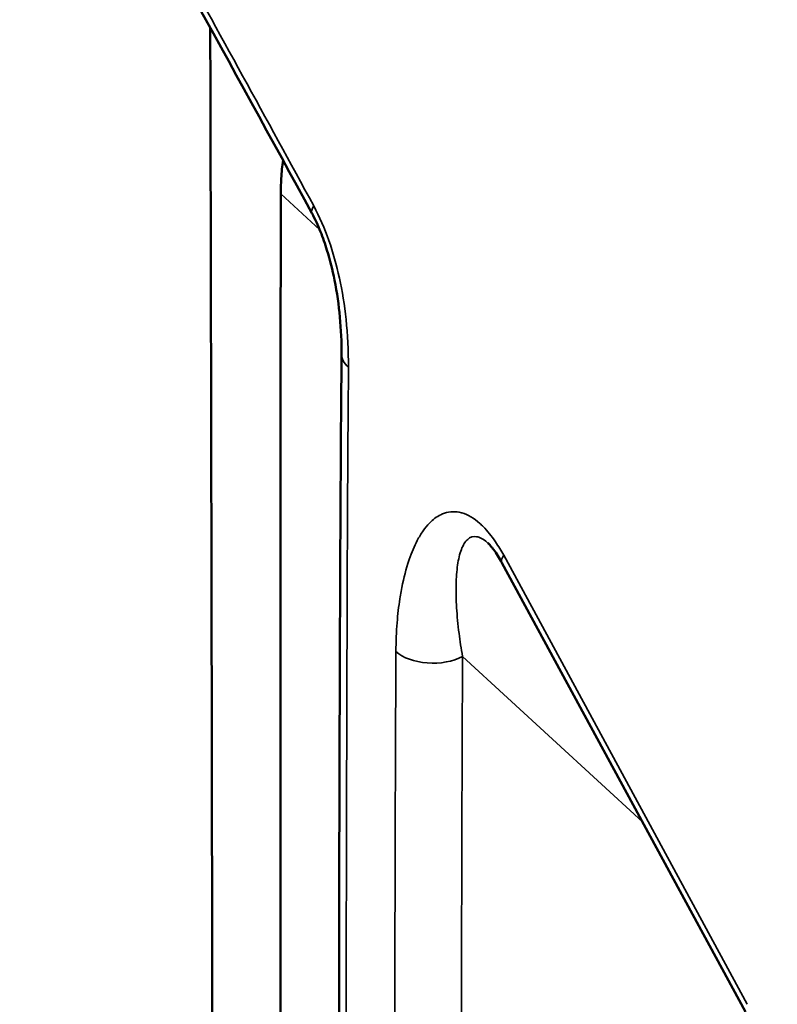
# Model space of a CAD drawing. Header units: millimetres. Extents: x 0 to 4686, y -120 to 1682.
# Tile 302 of 558: x 2024 to 2033, y 828 to 839. Entities that reach past the tile are written whole.
import ezdxf

# ---------------------------------------------------------------- set-up
doc = ezdxf.new("R2010")
doc.units = ezdxf.units.MM
doc.header["$LTSCALE"] = 2
doc.layers.add('Sichtbar (ISO)', color=7, linetype='Continuous', lineweight=50)
doc.layers.add('Sichtbar schmal (ISO)', color=7, linetype='Continuous', lineweight=35)

msp = doc.modelspace()

# ---------------------------------------------------------------- linework, layer by layer
at = {"layer": 'Sichtbar (ISO)'}
msp.add_line((2032.718, 827.9556), (2029.9342, 833.0901), dxfattribs=at)
msp.add_open_spline([(2027.7628, 837.0855), (2026.8431, 838.772), (2025.9153, 840.4559), (2024.9739, 842.1352)], degree=3, dxfattribs=at)
for points, knots in [([(2026.6, 839.2085), (2026.6031, 838.4205), (2026.6046, 837.645), (2026.6098, 835.0819), (2026.6157, 832.7131), (2026.6225, 828.568), (2026.6241, 826.3917), (2026.6281, 820.7868), (2026.63, 817.4853), (2026.6324, 810.8122), (2026.6331, 808.1134), (2026.6346, 801.9059), (2026.6353, 798.1965), (2026.6364, 791.3659), (2026.6368, 787.9742), (2026.6373, 784.4964)], [-15.3786025, -15.3786025, -15.3786025, -15.3786025, -15.0164004, -15.0164004, -13.8374414, -13.8374414, -12.6967058, -12.6967058, -10.5687459, -10.5687459, -9.2353953, -9.2353953, -7.4837148, -7.4837148, -5.7987837, -5.7987837, -5.7987837, -5.7987837]), ([(2027.4321, 837.6912), (2027.4229, 837.6246), (2027.4161, 837.5546), (2027.41, 837.4502), (2027.4087, 837.418), (2027.4075, 837.3721), (2027.4072, 837.3589), (2027.407, 837.3391), (2027.4069, 837.3325), (2027.4068, 837.32), (2027.4068, 837.314), (2027.4068, 837.308)], [0.18742188, 0.18742188, 0.18742188, 0.18742188, 0.205738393, 0.205738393, 0.213733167, 0.213733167, 0.216947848, 0.216947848, 0.218525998, 0.218525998, 0.219964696, 0.219964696, 0.219964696, 0.219964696]), ([(2027.4068, 837.308), (2027.4058, 836.6989), (2027.405, 836.1187), (2027.4039, 834.8829), (2027.4036, 834.269), (2027.403, 832.4359), (2027.4031, 831.2311), (2027.4029, 827.5853), (2027.4023, 825.7563), (2027.4018, 821.0109), (2027.4018, 819.3891), (2027.4016, 816.0103), (2027.4016, 815.8566), (2027.4012, 804.1144), (2027.4014, 794.0342), (2027.4015, 790.0746), (2027.4015, 787.5299), (2027.4016, 784.9377)], [0.0000006, 0.0000006, 0.0000006, 0.0000006, 0.2235983, 0.2235983, 0.4427108, 0.4427108, 0.8808406, 0.8808406, 1.7183472, 1.7183472, 2.157827, 2.157827, 2.6204481, 2.6204481, 8.0967751, 8.0967751, 17.1406689, 17.1406689, 17.1406689, 17.1406689]), ([(2028.1005, 835.48), (2028.1014, 835.6127), (2028.0959, 835.7531), (2028.0696, 836.0351), (2028.0498, 836.1772), (2027.9983, 836.4348), (2027.9701, 836.5504), (2027.913, 836.7354), (2027.8885, 836.806), (2027.832, 836.9473), (2027.7989, 837.0191), (2027.7638, 837.0835)], [0, 0, 0, 0, 0.05059442, 0.05059442, 0.0975765, 0.0975765, 0.13388432, 0.13388432, 0.1560865, 0.1560865, 0.17963884, 0.17963884, 0.17963884, 0.17963884]), ([(2028.0681, 785.3225), (2028.0692, 797.287), (2028.0706, 809.2517), (2028.0726, 825.9649), (2028.0651, 830.7085), (2028.1005, 835.48)], [5.6042106, 5.6042106, 5.6042106, 5.6042106, 10.0000001, 10.0000001, 11.7446333, 11.7446333, 11.7446333, 11.7446333]), ([(2029.934, 833.0898), (2029.9037, 833.1458), (2029.871, 833.1976), (2029.8278, 833.255), (2029.8152, 833.2703), (2029.7919, 833.2966), (2029.781, 833.3076), (2029.7724, 833.3154)], [0, 0, 0, 0, 0.020429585, 0.020429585, 0.029062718, 0.029062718, 0.038127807, 0.038127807, 0.038127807, 0.038127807])]:
    msp.add_open_spline(points, degree=3, knots=knots, dxfattribs=at)
at = {"layer": 'Sichtbar schmal (ISO)'}
for p, q in [((2027.4068, 837.308), (2027.8521, 836.8966)), ((2032.7379, 828.0406), (2029.9542, 833.1752)), ((2029.4839, 832.0175), (2031.5403, 830.1277)), ((2031.2888, 830.3589), (2031.2888, 830.3589)), ((2031.672, 830.0067), (2031.6728, 830.006))]:
    msp.add_line(p, q, dxfattribs=at)
for centre, major_axis, ratio, start_param, end_param in [((2028.2028, 837.3229), (-0.439, -0.2394), 0.277569, 5.7917281, 6.2827966), ((2028.6004, 835.4763), (-0.5, 0.0037), 0.5720097, 6.2831729, 6.8622705), ((2030.3741, 833.3286), (-0.4399, -0.2385), 0.2787421, 5.7965444, 6.2831853), ((2029.1429, 832.2286), (0.5, -0.0023), 0.5745476, 3.7173679, 5.4655137)]:
    msp.add_ellipse(centre, major_axis=major_axis, ratio=ratio, start_param=start_param, end_param=end_param, dxfattribs=at)
for points, knots in [([(2045.1112, 922.3566), (2044.6361, 922.4558), (2043.5892, 922.6748), (2042.0123, 923.0052), (2040.4192, 923.3395), (2038.9436, 923.6494), (2037.5774, 923.9363), (2036.3135, 924.2015), (2035.1444, 924.4464), (2034.064, 924.6719), (2033.0659, 924.8791), (2032.1429, 925.0694), (2031.2894, 925.2437), (2030.5018, 925.4025), (2029.7768, 925.5462), (2029.1105, 925.6753), (2028.4986, 925.7906), (2027.9298, 925.8938), (2027.3898, 925.9869), (2026.8668, 926.0707), (2026.3617, 926.1431), (2025.8861, 926.2), (2025.4533, 926.2375), (2025.0649, 926.254), (2024.7089, 926.249), (2024.3682, 926.2193), (2024.0321, 926.1597), (2023.6942, 926.0688), (2023.347, 925.9382), (2022.9837, 925.7527), (2022.601, 925.4899), (2022.2106, 925.127), (2021.8421, 924.6601), (2021.5295, 924.1232), (2021.2853, 923.5682), (2021.1008, 923.0302), (2020.9584, 922.5086), (2020.844, 921.9849), (2020.7483, 921.4332), (2020.6681, 920.821), (2020.6057, 920.1241), (2020.563, 919.3341), (2020.5397, 918.45), (2020.5341, 917.4674), (2020.5442, 916.3737), (2020.5686, 915.1552), (2020.6062, 913.7941), (2020.6566, 912.2639), (2020.72, 910.5363), (2020.7945, 908.6329), (2020.8746, 906.6595), (2020.9529, 904.7613), (2021.0248, 903.0298), (2021.09, 901.4637), (2021.1507, 900.0093), (2021.21, 898.5939), (2021.2716, 897.1286), (2021.3387, 895.5358), (2021.4137, 893.7643), (2021.4977, 891.7879), (2021.5921, 889.5769), (2021.6985, 887.1018), (2021.8171, 884.3627), (2021.9446, 881.4468), (2022.0746, 878.5025), (2022.2006, 875.6836), (2022.3189, 873.0728), (2022.4287, 870.6838), (2022.5306, 868.4989), (2022.6258, 866.4899), (2022.7153, 864.6367), (2022.7996, 862.9261), (2022.8792, 861.3478), (2022.9545, 859.8939), (2023.0257, 858.5591), (2023.0925, 857.3438), (2023.155, 856.2379), (2023.2146, 855.2145), (2023.2734, 854.2325), (2023.3343, 853.2501), (2023.3995, 852.2343), (2023.4681, 851.2095), (2023.537, 850.2266), (2023.6021, 849.339), (2023.6623, 848.5526), (2023.7176, 847.8533), (2023.7683, 847.2275), (2023.8143, 846.6639), (2023.8552, 846.1546), (2023.8909, 845.6917), (2023.9218, 845.2595), (2023.9487, 844.8455), (2023.9716, 844.4376), (2023.9881, 844.0346), (2024.0003, 843.6333), (2024.0096, 843.2348), (2024.0171, 842.8377), (2024.0234, 842.4336), (2024.0289, 842.0092), (2024.0341, 841.5512), (2024.0389, 841.0483), (2024.0434, 840.4922), (2024.0477, 839.878), (2024.0518, 839.2023), (2024.0557, 838.461), (2024.0593, 837.6514), (2024.0627, 836.7713), (2024.0659, 835.8179), (2024.0689, 834.7853), (2024.0717, 833.6657), (2024.0744, 832.4506), (2024.0769, 831.1306), (2024.0793, 829.6959), (2024.0815, 828.1356), (2024.0835, 826.4369), (2024.0854, 824.5856), (2024.0872, 822.5655), (2024.0889, 820.3584), (2024.0904, 817.9431), (2024.0918, 815.2952), (2024.0931, 812.3867), (2024.0942, 809.1843), (2024.0952, 805.65), (2024.0961, 801.7384), (2024.0968, 797.3935), (2024.0974, 792.5489), (2024.0979, 787.6594), (2024.0981, 784.3764), (2024.0982, 782.891)], [0, 0, 0, 0, 0.00823762, 0.0181526, 0.02734177, 0.0358611, 0.04373757, 0.05102917, 0.05777755, 0.06400948, 0.06976488, 0.07508706, 0.08001974, 0.084572, 0.08875159, 0.09260261, 0.09613973, 0.09938011, 0.10248742, 0.10553026, 0.1084832, 0.11129251, 0.11383856, 0.11607127, 0.11813825, 0.12016921, 0.12221239, 0.12433201, 0.12656098, 0.12899645, 0.13175482, 0.13489221, 0.13830643, 0.14174697, 0.14487618, 0.14766781, 0.15025225, 0.15276092, 0.15532921, 0.15811795, 0.16129221, 0.16485394, 0.1687587, 0.17308227, 0.17787375, 0.18318707, 0.18911031, 0.19574363, 0.20325244, 0.21174406, 0.22066959, 0.22908657, 0.23659222, 0.24333632, 0.24958777, 0.25563234, 0.26186591, 0.2687711, 0.27648655, 0.28506028, 0.29465007, 0.3054395, 0.31747503, 0.33052625, 0.34363741, 0.35605194, 0.3674683, 0.3778611, 0.38737525, 0.3961242, 0.40421933, 0.41169721, 0.41858424, 0.42495152, 0.4308062, 0.43613919, 0.44094812, 0.44537503, 0.44963491, 0.45391296, 0.45836378, 0.46309021, 0.46752361, 0.47146542, 0.47497648, 0.4781186, 0.4809574, 0.48354706, 0.48592219, 0.48809615, 0.49011514, 0.49212204, 0.49408696, 0.49606097, 0.49805982, 0.50004379, 0.50200713, 0.50400296, 0.50610771, 0.5083873, 0.51089944, 0.51368913, 0.51677921, 0.52017566, 0.52390348, 0.52799087, 0.53242864, 0.53722816, 0.5424334, 0.5480747, 0.55419809, 0.56085645, 0.56809114, 0.57596026, 0.58452759, 0.59386499, 0.60405391, 0.61518607, 0.62736629, 0.64071841, 0.65538323, 0.67152542, 0.68934101, 0.70904809, 0.73092414, 0.75532039, 0.78261884, 0.80517829, 0.80517829, 0.80517829, 0.80517829]), ([(2027.7844, 837.1694), (2027.2433, 838.1618), (2026.3196, 839.8475), (2025.3824, 841.5282), (2024.9944, 842.2198)], [0, 0, 0, 0, 0.58817803, 0.99999911, 0.99999911, 0.99999911, 0.99999911]), ([(2028.1808, 835.3228), (2028.1796, 835.5179), (2028.1708, 835.7015), (2028.1532, 835.8708), (2028.1356, 836.0402), (2028.109, 836.1952), (2028.0761, 836.3448), (2028.0432, 836.4944), (2028.004, 836.6385), (2027.9557, 836.776), (2027.9074, 836.9136), (2027.8499, 837.0446), (2027.7844, 837.1694)], [0, 0, 0, 0, 0.25, 0.25, 0.25, 0.5, 0.5, 0.5, 0.75, 0.75, 0.75, 1, 1, 1, 1]), ([(2028.1451, 785.367), (2028.1451, 786.3057), (2028.1451, 788.9718), (2028.1451, 793.2427), (2028.1453, 798.0653), (2028.1456, 802.5445), (2028.1463, 806.7022), (2028.1476, 810.5563), (2028.1491, 814.1256), (2028.1505, 817.4294), (2028.1514, 820.4819), (2028.1515, 823.2935), (2028.152, 825.8832), (2028.1541, 828.2651), (2028.1579, 830.4638), (2028.165, 832.5399), (2028.1703, 834.144), (2028.1789, 835.0699), (2028.1808, 835.3228)], [0.47928451, 0.47928451, 0.47928451, 0.47928451, 0.50865147, 0.56269252, 0.61290094, 0.65951982, 0.70281595, 0.74296015, 0.780068, 0.81444924, 0.8462941, 0.87555086, 0.90240847, 0.92729749, 0.95002347, 0.97109851, 0.99212819, 1, 1, 1, 1]), ([(2028.7228, 832.0741), (2028.723, 832.191), (2028.7278, 832.3006), (2028.7359, 832.403), (2028.7437, 832.5006), (2028.7546, 832.5917), (2028.7676, 832.6767), (2028.7721, 832.7059), (2028.7768, 832.7344), (2028.7818, 832.7621), (2028.8029, 832.8794), (2028.8284, 832.9843), (2028.8585, 833.0794), (2028.8637, 833.096), (2028.8691, 833.1122), (2028.8746, 833.1282), (2028.9019, 833.2071), (2028.9326, 833.2792), (2028.9661, 833.343), (2028.9876, 833.3837), (2029.0101, 833.4211), (2029.0337, 833.4548), (2029.0565, 833.4874), (2029.0804, 833.5164), (2029.1051, 833.542), (2029.1458, 833.584), (2029.189, 833.6164), (2029.2348, 833.6385), (2029.2491, 833.6453), (2029.2636, 833.6512), (2029.2783, 833.6561), (2029.3396, 833.6764), (2029.4045, 833.6788), (2029.4708, 833.6612), (2029.4726, 833.6608), (2029.4744, 833.6603), (2029.4762, 833.6598), (2029.5443, 833.6406), (2029.6138, 833.6005), (2029.6825, 833.5387), (2029.6951, 833.5274), (2029.7077, 833.5153), (2029.7203, 833.5024), (2029.7681, 833.4537), (2029.8161, 833.3946), (2029.8609, 833.3288), (2029.8938, 833.2805), (2029.9249, 833.2287), (2029.9542, 833.1752)], [0, 0, 0, 0, 0.0731354, 0.0731354, 0.0731354, 0.1428571, 0.1428571, 0.1428571, 0.1668274, 0.1668274, 0.1668274, 0.2680894, 0.2680894, 0.2680894, 0.2857143, 0.2857143, 0.2857143, 0.3728925, 0.3728925, 0.3728925, 0.4285714, 0.4285714, 0.4285714, 0.4825832, 0.4825832, 0.4825832, 0.5714286, 0.5714286, 0.5714286, 0.5991366, 0.5991366, 0.5991366, 0.7142857, 0.7142857, 0.7142857, 0.7174218, 0.7174218, 0.7174218, 0.8354597, 0.8354597, 0.8354597, 0.8571429, 0.8571429, 0.8571429, 0.939525, 0.939525, 0.939525, 1, 1, 1, 1]), ([(2029.4839, 832.0175), (2029.468, 832.1079), (2029.4547, 832.196), (2029.4439, 832.2815), (2029.431, 832.3831), (2029.4216, 832.4811), (2029.4158, 832.5747), (2029.4102, 832.6672), (2029.4081, 832.7555), (2029.41, 832.8384), (2029.4118, 832.9192), (2029.4174, 832.995), (2029.4275, 833.0639), (2029.4373, 833.1305), (2029.4512, 833.1908), (2029.4706, 833.2417), (2029.4892, 833.2907), (2029.5128, 833.331), (2029.543, 833.3574), (2029.5706, 833.3816), (2029.6039, 833.3943), (2029.644, 833.3878), (2029.6801, 833.3819), (2029.7217, 833.3607), (2029.7668, 833.3205), (2029.7687, 833.3189), (2029.7706, 833.3172), (2029.7724, 833.3154)], [0, 0, 0, 0, 0.10284731, 0.10284731, 0.10284731, 0.22513691, 0.22513691, 0.22513691, 0.34602032, 0.34602032, 0.34602032, 0.46379838, 0.46379838, 0.46379838, 0.57774463, 0.57774463, 0.57774463, 0.68725757, 0.68725757, 0.68725757, 0.78750284, 0.78750284, 0.78750284, 0.87743248, 0.87743248, 0.87743248, 0.88116469, 0.88116469, 0.88116469, 0.88116469]), ([(2028.6976, 785.6859), (2028.6976, 785.6953), (2028.6976, 785.7046), (2028.6976, 785.714), (2028.6976, 785.812), (2028.6976, 785.91), (2028.6976, 786.008), (2028.6976, 787.4131), (2028.6976, 788.8181), (2028.6976, 790.2232), (2028.6976, 791.5277), (2028.6976, 792.8323), (2028.6977, 794.1369), (2028.6977, 795.2213), (2028.6978, 796.3056), (2028.6979, 797.39), (2028.6979, 797.517), (2028.6979, 797.6439), (2028.6979, 797.7709), (2028.698, 798.8954), (2028.6981, 800.02), (2028.6983, 801.1445), (2028.6984, 802.1887), (2028.6986, 803.2328), (2028.6988, 804.277), (2028.699, 805.2464), (2028.6993, 806.2158), (2028.6996, 807.1853), (2028.6998, 807.8142), (2028.7001, 808.4431), (2028.7003, 809.072), (2028.7004, 809.3421), (2028.7006, 809.6123), (2028.7007, 809.8824), (2028.7011, 810.715), (2028.7015, 811.5476), (2028.7019, 812.3803), (2028.7023, 813.1518), (2028.7027, 813.9234), (2028.7031, 814.695), (2028.7034, 815.4109), (2028.7038, 816.1268), (2028.7041, 816.8426), (2028.7044, 817.5067), (2028.7046, 818.1707), (2028.7048, 818.8347), (2028.705, 819.4487), (2028.7052, 820.0627), (2028.7053, 820.6766), (2028.7053, 820.7021), (2028.7053, 820.7275), (2028.7054, 820.7529), (2028.7055, 821.2942), (2028.7055, 821.8354), (2028.7056, 822.3766), (2028.7057, 822.8995), (2028.7058, 823.4224), (2028.706, 823.9453), (2028.7062, 824.4283), (2028.7064, 824.9114), (2028.7068, 825.3945), (2028.7071, 825.8417), (2028.7075, 826.289), (2028.708, 826.7363), (2028.7085, 827.1506), (2028.7091, 827.565), (2028.7098, 827.9794), (2028.7105, 828.3631), (2028.7112, 828.7469), (2028.7122, 829.1308), (2028.713, 829.486), (2028.714, 829.8413), (2028.7151, 830.1968), (2028.716, 830.5255), (2028.717, 830.8544), (2028.7184, 831.1831), (2028.7198, 831.48), (2028.7215, 831.7768), (2028.7228, 832.0741)], [0.50216241, 0.50216241, 0.50216241, 0.50216241, 0.50246307, 0.50246307, 0.50246307, 0.50562014, 0.50562014, 0.50562014, 0.55087051, 0.55087051, 0.55087051, 0.59288467, 0.59288467, 0.59288467, 0.62780631, 0.62780631, 0.62780631, 0.63189462, 0.63189462, 0.63189462, 0.66810974, 0.66810974, 0.66810974, 0.70173345, 0.70173345, 0.70173345, 0.73295002, 0.73295002, 0.73295002, 0.7532, 0.7532, 0.7532, 0.76189779, 0.76189779, 0.76189779, 0.78870568, 0.78870568, 0.78870568, 0.81354835, 0.81354835, 0.81354835, 0.83659774, 0.83659774, 0.83659774, 0.85797888, 0.85797888, 0.85797888, 0.87775009, 0.87775009, 0.87775009, 0.87856936, 0.87856936, 0.87856936, 0.89599858, 0.89599858, 0.89599858, 0.91283567, 0.91283567, 0.91283567, 0.92838798, 0.92838798, 0.92838798, 0.94278394, 0.94278394, 0.94278394, 0.95611661, 0.95611661, 0.95611661, 0.96846091, 0.96846091, 0.96846091, 0.97988634, 0.97988634, 0.97988634, 0.99045207, 0.99045207, 0.99045207, 1, 1, 1, 1]), ([(2029.4593, 786.1257), (2029.4593, 787.4732), (2029.4593, 788.8206), (2029.4593, 790.168), (2029.4593, 791.4726), (2029.4594, 792.7772), (2029.4594, 794.0817), (2029.4595, 795.293), (2029.4595, 796.5043), (2029.4596, 797.7157), (2029.4597, 798.8402), (2029.4598, 799.9648), (2029.46, 801.0893), (2029.4601, 802.1334), (2029.4603, 803.1776), (2029.4606, 804.2217), (2029.4608, 805.1911), (2029.461, 806.1605), (2029.4614, 807.13), (2029.4617, 808.029), (2029.462, 808.928), (2029.4624, 809.8271), (2029.4628, 810.6597), (2029.4632, 811.4923), (2029.4636, 812.3249), (2029.464, 813.0965), (2029.4644, 813.8681), (2029.4648, 814.6396), (2029.4651, 815.3555), (2029.4655, 816.0714), (2029.4658, 816.7873), (2029.4661, 817.4513), (2029.4663, 818.1154), (2029.4666, 818.7794), (2029.4668, 819.3934), (2029.4669, 820.0074), (2029.4671, 820.6214), (2029.4672, 821.1881), (2029.4673, 821.7547), (2029.4674, 822.3214), (2029.4674, 822.8443), (2029.4676, 823.3671), (2029.4677, 823.89), (2029.4679, 824.373), (2029.4681, 824.856), (2029.4685, 825.339), (2029.4688, 825.7862), (2029.4692, 826.2334), (2029.4697, 826.6806), (2029.4702, 827.0949), (2029.4708, 827.5091), (2029.4715, 827.9235), (2029.4722, 828.3071), (2029.473, 828.6908), (2029.4739, 829.0745), (2029.4747, 829.4297), (2029.4757, 829.785), (2029.4768, 830.1403), (2029.4778, 830.4689), (2029.4789, 830.7975), (2029.4802, 831.1262), (2029.4813, 831.4232), (2029.4826, 831.7204), (2029.4839, 832.0175)], [0.5074758, 0.5074758, 0.5074758, 0.5074758, 0.55087064, 0.55087064, 0.55087064, 0.59288479, 0.59288479, 0.59288479, 0.63189473, 0.63189473, 0.63189473, 0.66810984, 0.66810984, 0.66810984, 0.70173353, 0.70173353, 0.70173353, 0.7329501, 0.7329501, 0.7329501, 0.76189786, 0.76189786, 0.76189786, 0.78870574, 0.78870574, 0.78870574, 0.81354841, 0.81354841, 0.81354841, 0.83659779, 0.83659779, 0.83659779, 0.85797892, 0.85797892, 0.85797892, 0.87775012, 0.87775012, 0.87775012, 0.89599862, 0.89599862, 0.89599862, 0.9128357, 0.9128357, 0.9128357, 0.928388, 0.928388, 0.928388, 0.94278395, 0.94278395, 0.94278395, 0.95611663, 0.95611663, 0.95611663, 0.96846092, 0.96846092, 0.96846092, 0.97988635, 0.97988635, 0.97988635, 0.99045207, 0.99045207, 0.99045207, 1, 1, 1, 1])]:
    msp.add_open_spline(points, degree=3, knots=knots, dxfattribs=at)

doc.saveas('drawing.dxf')
